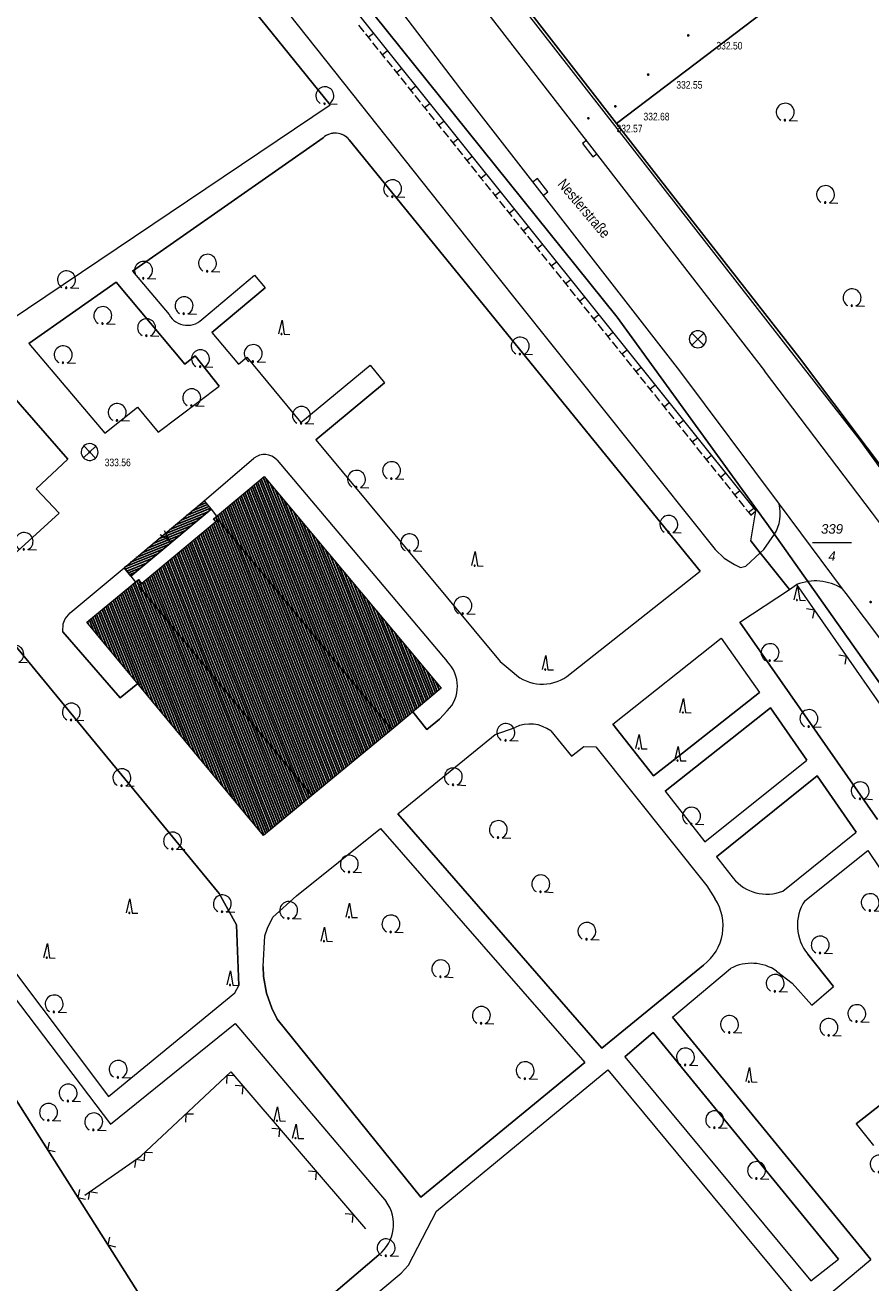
# Model space of a CAD drawing. Header units: metres. Extents: x 345144 to 348639, y 5629211 to 5635235.
# Tile 944 of 1056: x 347463 to 347538, y 5631061 to 5631172. Entities that reach past the tile are written whole.
import ezdxf
from ezdxf.enums import TextEntityAlignment as Align

# ---------------------------------------------------------------- set-up
doc = ezdxf.new("R2010")
doc.units = ezdxf.units.M
doc.header["$MEASUREMENT"] = 0
for name, color, linetype in [('011 Gebäude', 7, 'Continuous'), ('011 Gebäude Ausg.', 7, 'Continuous'), ('028 Geländeform', 7, 'Continuous'), ('028 Geländeform Ausg.', 7, 'Continuous'), ('065-066 Ver_Entsorgung', 7, 'Continuous'), ('065-066 Ver_Entsorgung Ausg.', 7, 'Continuous'), ('081-083 Topographie', 7, 'Continuous'), ('AX Flurstück', 7, 'Continuous'), ('AX Gebäude', 7, 'Continuous'), ('Definitionslinie', 7, 'Continuous'), ('Präsentationsobjekt -Text (punktförmig)', 7, 'Continuous'), ('Strasse Lokation', 7, 'Continuous')]:
    doc.layers.add(name, color=color, linetype=linetype)
doc.styles.add('ARIAL', font='arial.ttf', dxfattribs={"height": 1})
doc.styles.add('ARIALIT', font='ariali.ttf', dxfattribs={"height": 1})
pattern_1 = [(111.5294117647, (0, 0), (-0.186045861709, -0.07339575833), [])]

# ---------------------------------------------------------------- blocks, each defined once
blk = doc.blocks.new('alk_3504_nrw')
at = {"color": 134, "lineweight": 5, "true_color": 0x00b2b2, "flags": 128}
for points in [[(-0.729333, -0.684), (-0.707333, -0.707333), (0.707333, 0.707333)], [(-0.707333, 0.707333), (0.707333, -0.707333)]]:
    blk.add_lwpolyline(points, dxfattribs=at)
at = {"color": 134, "lineweight": 5, "true_color": 0x00b2b2}
for start, end in [(90, -90), (-90, 90)]:
    blk.add_arc((0, 0), 1, start, end, dxfattribs=at)
blk = doc.blocks.new('alk_043x_nrw')
h = blk.add_hatch(color=7)
edge = h.paths.add_edge_path(flags=0)
edge.add_arc((0, 0), 1, 180, 360, ccw=False)
edge.add_arc((0, 0), 1, 0, 180, ccw=False)
blk = doc.blocks.new('alk_7200_nrwx2')
at = {"true_color": 0x2e2e2e}
h = blk.add_hatch(color=250, dxfattribs=at)
edge = h.paths.add_edge_path(flags=0)
edge.add_arc((-0.020544, -0.388118), 0.055525, 180, 360, ccw=False)
edge.add_arc((-0.020544, -0.388118), 0.055525, 0, 180, ccw=False)
at = {"color": 250, "lineweight": 5, "true_color": 0x2e2e2e, "flags": 128}
blk.add_lwpolyline([(-0.298168, -0.388118), (-0.020544, 1), (0.257079, -0.388118), (0.812326, -0.388118)], dxfattribs=at)
blk.add_lwpolyline([(-0.298168, -0.388118), (-0.020544, 1), (0.257079, -0.388118), (0.812326, -0.388118)], dxfattribs=at)
at = {"color": 250, "lineweight": 5, "true_color": 0x2e2e2e}
for start, end in [(0, 180), (180, 0)]:
    blk.add_arc((-0.020544, -0.388118), 0.055525, start, end, dxfattribs=at)
blk = doc.blocks.new('alk_7100_nrwx2')
at = {"true_color": 0x2e2e2e}
h = blk.add_hatch(color=250, dxfattribs=at)
edge = h.paths.add_edge_path(flags=0)
edge.add_arc((0.024073, -0.597267), 0.057254, 180, 360, ccw=False)
edge.add_arc((0.024073, -0.597267), 0.057255, 0, 180, ccw=False)
at = {"color": 250, "lineweight": 5, "true_color": 0x2e2e2e, "flags": 128}
blk.add_lwpolyline([(0.349382, -0.597267), (1, -0.597267)], dxfattribs=at)
at = {"color": 250, "lineweight": 5, "true_color": 0x2e2e2e}
for centre, radius, start, end in [((0.024073, 0.012362), 0.690995, -61.91481688, -118.08518312), ((0.024073, -0.597267), 0.057255, 0, 180), ((0.024073, -0.597267), 0.057254, 180, 0)]:
    blk.add_arc(centre, radius, start, end, dxfattribs=at)
blk = doc.blocks.new('swc_strasseneinlauf')
at = {"color": 7, "lineweight": 5, "flags": 128}
blk.add_lwpolyline([(-1, 0), (-1, -0.666667), (1, -0.666667), (1, 0)], dxfattribs=at)

msp = doc.modelspace()

# ---------------------------------------------------------------- hatches: boundary and pattern name
at = {"layer": '011 Gebäude', "true_color": 0x8f8f8f}
h = msp.add_hatch(dxfattribs=at)
h.set_pattern_fill('_USER', color=252, scale=0.2, angle=201.88235294, style=0, pattern_type=0)
h.set_pattern_definition([(201.882352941, (0, 0), (0.074540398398, -0.185590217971), [])])
h.paths.add_polyline_path([(347471.712, 5631124.337), (347478.826, 5631130.278), (347478.826, 5631130.278), (347479.442, 5631129.538), (347479.442, 5631129.538), (347472.328, 5631123.597), (347472.328, 5631123.597)], flags=0)
at = {"layer": 'AX Gebäude', "true_color": 0x4f4f4f}
h = msp.add_hatch(dxfattribs=at)
h.set_pattern_fill('_USER', color=251, scale=0.2, angle=111.52941176, style=0, pattern_type=0)
h.set_pattern_definition(pattern_1)
h.paths.add_polyline_path([(347495.459, 5631109.981), (347480.059, 5631128.585), (347479.864, 5631128.424), (347479.648, 5631128.684), (347484.132, 5631132.439), (347499.851, 5631113.645)], flags=0)
h = msp.add_hatch(dxfattribs=at)
h.set_pattern_fill('_USER', color=251, scale=0.2, angle=111.52941176, style=0, pattern_type=0)
h.set_pattern_definition(pattern_1)
h.paths.add_polyline_path([(347479.864, 5631128.424), (347480.059, 5631128.585), (347495.459, 5631109.981), (347488.376, 5631104.119), (347472.98, 5631122.717), (347473.277, 5631122.962)], flags=0)
h = msp.add_hatch(dxfattribs=at)
h.set_pattern_fill('_USER', color=251, scale=0.2, angle=111.52941176, style=0, pattern_type=0)
h.set_pattern_definition(pattern_1)
h.paths.add_polyline_path([(347488.376, 5631104.119), (347484.082, 5631100.563), (347468.419, 5631119.498), (347472.998, 5631123.299), (347473.277, 5631122.962), (347472.98, 5631122.717)], flags=0)

# ---------------------------------------------------------------- linework, layer by layer
at = {"layer": '011 Gebäude', "color": 251, "linetype": 'Continuous', "lineweight": 13, "true_color": 0x4f4f4f, "flags": 128}
msp.add_lwpolyline([(347471.712, 5631124.337), (347478.826, 5631130.278), (347478.826, 5631130.278), (347479.442, 5631129.538), (347479.442, 5631129.538), (347472.328, 5631123.597), (347472.328, 5631123.597), (347471.712, 5631124.337)], dxfattribs=at)
at = {"layer": '011 Gebäude Ausg.', "color": 5, "linetype": 'Continuous', "lineweight": 5, "true_color": 0x0000ff, "flags": 128}
for points in [[(347474.926784, 5631127.289318), (347475.778, 5631126.708), (347475.300488, 5631127.6215)], [(347475.778, 5631126.708), (347475.386, 5631127.149)]]:
    msp.add_lwpolyline(points, dxfattribs=at)
at = {"layer": '081-083 Topographie', "color": 7, "linetype": 'Continuous', "lineweight": 5, "flags": 128}
for points in [[(347336.079, 5631272.095), (347358.506, 5631224.93), (347358.506, 5631224.93), (347379.908, 5631193.933), (347379.908, 5631193.933), (347402.935, 5631163.748), (347402.935, 5631163.748), (347418.118, 5631144.016), (347418.118, 5631144.016), (347470.513, 5631074.937), (347470.513, 5631074.937), (347481.561, 5631083.894), (347481.561, 5631083.894), (347494.964, 5631068.078)], [(347466.352, 5631206.14), (347527.78, 5631129.383)], [(347432.641, 5631180.669), (347461.616, 5631146.306), (347461.616, 5631146.306), (347490.009, 5631165.403), (347490.009, 5631165.403), (347459.979, 5631202.503), (347459.979, 5631202.503), (347433.146, 5631183.69)], [(347488.875, 5631183.459), (347501.941, 5631166.293), (347501.941, 5631166.293), (347520.997, 5631141.811)], [(347482.393, 5631178.448), (347504.526, 5631150.568), (347504.526, 5631150.568), (347524.164, 5631125.942), (347524.164, 5631125.942), (347524.948, 5631125.175), (347524.948, 5631125.175), (347525.864, 5631124.614), (347525.864, 5631124.614), (347526.413, 5631124.366), (347526.413, 5631124.366), (347526.886, 5631124.47), (347526.886, 5631124.47), (347528.149, 5631125.663), (347528.149, 5631125.663), (347528.464, 5631125.961)], [(347489.367, 5631162.492), (347472.472, 5631150.644)], [(347511.01, 5631114.674), (347522.821, 5631124.026), (347522.821, 5631124.026), (347491.699, 5631162.299)], [(347472.472, 5631150.644), (347475.701, 5631146.799)], [(347478.778, 5631146.524), (347483.278, 5631150.305), (347483.278, 5631150.305), (347484.224, 5631149.17), (347484.224, 5631149.17), (347479.512, 5631145.211), (347479.512, 5631145.211), (347481.86, 5631142.397), (347481.86, 5631142.397), (347482.609, 5631143.023), (347482.609, 5631143.023), (347487.398, 5631137.21), (347487.398, 5631137.21), (347493.541, 5631142.308), (347493.541, 5631142.308), (347494.818, 5631140.755), (347494.818, 5631140.755), (347488.719, 5631135.689), (347488.719, 5631135.689), (347505.089, 5631116.025), (347505.089, 5631116.025), (347506.311, 5631114.963)], [(347474.729, 5631136.373), (347480.154, 5631140.443), (347480.154, 5631140.443), (347478.017, 5631143.13), (347478.017, 5631143.13), (347477.118, 5631142.397), (347477.118, 5631142.397), (347471.01, 5631149.674), (347471.01, 5631149.674), (347463.251, 5631144.234), (347463.251, 5631144.234), (347469.995, 5631136.289), (347469.995, 5631136.289), (347472.893, 5631138.572), (347472.893, 5631138.572), (347474.729, 5631136.373)], [(347481.539, 5631086.608), (347481.889, 5631087.262), (347481.889, 5631087.262), (347481.702, 5631092.636), (347481.702, 5631092.636), (347480.161, 5631095.419), (347480.161, 5631095.419), (347458.184, 5631122.108), (347458.184, 5631122.108), (347465.958, 5631129.169), (347465.958, 5631129.169), (347463.921, 5631131.327), (347463.921, 5631131.327), (347466.712, 5631133.98), (347466.712, 5631133.98), (347459.445, 5631142.289), (347459.445, 5631142.289), (347434.914, 5631124.514), (347434.914, 5631124.514), (347470.347, 5631077.398), (347470.347, 5631077.398), (347481.539, 5631086.608)], [(347478.826, 5631130.278), (347483.233, 5631134.062)], [(347485.292, 5631133.884), (347500.381, 5631116.017)], [(347479.442, 5631129.538), (347479.911, 5631128.903)], [(347538.557, 5631101.999), (347526.343, 5631119.494), (347526.343, 5631119.494), (347530.746, 5631122.41), (347530.746, 5631122.41), (347528.149, 5631125.663), (347528.149, 5631125.663), (347527.317, 5631126.706), (347527.317, 5631126.706), (347527.78, 5631129.383)], [(347472.922, 5631114.054), (347471.369, 5631112.782), (347471.369, 5631112.782), (347466.283, 5631118.629), (347466.283, 5631118.629), (347466.313, 5631119.364), (347466.313, 5631119.364), (347466.502, 5631119.787), (347466.502, 5631119.787), (347466.936, 5631120.338), (347466.936, 5631120.338), (347471.712, 5631124.337)], [(347472.328, 5631123.597), (347472.715, 5631123.063)], [(347531.379, 5631122.83), (347543.111, 5631105.985), (347543.111, 5631105.985), (347551.995, 5631093.014), (347551.995, 5631093.014), (347566.995, 5631070.344), (347566.995, 5631070.344), (347532.141, 5631047.613), (347532.141, 5631047.613), (347506.231, 5631030.26), (347506.231, 5631030.26), (347503.411, 5631028.333), (347503.411, 5631028.333), (347498.928, 5631025.342), (347498.928, 5631025.342), (347496.945, 5631024.093)], [(347524.682, 5631118.088), (347528.084, 5631113.25), (347528.084, 5631113.25), (347520.854, 5631107.564), (347520.854, 5631107.564), (347518.679, 5631105.853), (347518.679, 5631105.853), (347515.077, 5631110.436), (347515.077, 5631110.436), (347524.682, 5631118.088)], [(347500.389, 5631111.618), (347499.701, 5631110.888), (347499.701, 5631110.888), (347498.585, 5631109.974), (347498.585, 5631109.974), (347497.339, 5631111.548)], [(347519.719, 5631104.515), (347523.231, 5631100.015), (347523.231, 5631100.015), (347532.291, 5631107.261), (347532.291, 5631107.261), (347529.072, 5631111.895), (347529.072, 5631111.895), (347519.719, 5631104.515)], [(347523.129, 5631089.074), (347514.088, 5631081.697), (347514.088, 5631081.697), (347496.016, 5631102.487), (347496.016, 5631102.487), (347504.631, 5631109.535), (347504.631, 5631109.535), (347506.413, 5631110.166)], [(347509.587, 5631109.85), (347511.401, 5631107.597), (347511.401, 5631107.597), (347512.509, 5631108.472)], [(347512.509, 5631108.472), (347513.565, 5631108.444), (347513.565, 5631108.444), (347523.416, 5631096.104), (347523.416, 5631096.104), (347524.13, 5631094.963)], [(347530.16, 5631095.635), (347536.675, 5631100.866), (347536.675, 5631100.866), (347533.209, 5631105.858), (347533.209, 5631105.858), (347524.277, 5631098.686), (347524.277, 5631098.686), (347525.765, 5631096.782)], [(347484.046, 5631088.929), (347484.189, 5631091.655), (347484.189, 5631091.655), (347484.431, 5631092.356), (347484.431, 5631092.356), (347484.902, 5631093.305), (347484.902, 5631093.305), (347487.008, 5631095.216), (347487.008, 5631095.216), (347494.47, 5631101.194), (347494.47, 5631101.194), (347512.591, 5631080.409), (347512.591, 5631080.409), (347498.058, 5631068.459), (347498.058, 5631068.459), (347485.31, 5631084.268), (347485.31, 5631084.268), (347484.833, 5631085.242), (347484.833, 5631085.242), (347484.347, 5631086.571), (347484.347, 5631086.571), (347484.094, 5631088.054), (347484.094, 5631088.054), (347484.046, 5631088.929)], [(347532.101, 5631094.769), (347537.717, 5631099.246), (347537.717, 5631099.246), (347548.011, 5631083.869)], [(347529.613, 5631088.536), (347531.003, 5631087.462), (347531.003, 5631087.462), (347532.722, 5631085.501), (347532.722, 5631085.501), (347534.645, 5631087.179), (347534.645, 5631087.179), (347532.383, 5631090.046)], [(347484.588, 5631051.945), (347496.308, 5631061.739), (347496.308, 5631061.739), (347496.939, 5631062.447), (347496.939, 5631062.447), (347499.43, 5631067.231), (347499.43, 5631067.231), (347514.628, 5631079.76), (347514.628, 5631079.76), (347531.181, 5631059.846), (347531.181, 5631059.846), (347516.209, 5631047.199), (347516.209, 5631047.199), (347517.497, 5631045.768), (347517.497, 5631045.768), (347537.961, 5631062.946), (347537.961, 5631062.946), (347520.368, 5631084.456), (347520.368, 5631084.456), (347525.528, 5631088.773)], [(347516.146, 5631080.938), (347532.65, 5631061.038), (347532.65, 5631061.038), (347535.097, 5631062.977), (347535.097, 5631062.977), (347518.658, 5631083.082), (347518.658, 5631083.082), (347516.146, 5631080.938)], [(347548.011, 5631083.869), (347536.672, 5631074.987), (347536.672, 5631074.987), (347538.197, 5631073.053)], [(347458.513, 5631082.78), (347476.685, 5631054.118), (347476.685, 5631054.118), (347478.813, 5631050.931), (347478.813, 5631050.931), (347483.254, 5631044.314), (347483.254, 5631044.314), (347496.945, 5631024.093)], [(347468.24, 5631068.661), (347473.188, 5631072.107), (347473.188, 5631072.107), (347481.177, 5631079.586), (347481.177, 5631079.586), (347493.121, 5631065.649)], [(347494.314, 5631063.358), (347483.262, 5631053.918)]]:
    msp.add_lwpolyline(points, dxfattribs=at)
at = {"layer": '081-083 Topographie', "color": 7, "linetype": 'Continuous', "lineweight": 5}
for centre, radius, start, end in [((347490.439, 5631161.273), 1.624893, 39.15543411, 131.32869948), ((347477.335, 5631147.729), 1.880121, -150.35339609, -39.86410385), ((347484.164, 5631132.838), 1.537835, 42.8399136, 127.25737784), ((347498.174, 5631113.815), 3.117636, -44.76624699, 44.93502409), ((347508.844, 5631117.801), 3.803989, -131.7498669, -55.29055706), ((347507.735, 5631107.353), 3.108159, 53.43604062, 115.17168937), ((347528.739, 5631099.184), 3.822863, -141.07335329, -68.17910878), ((347520.52, 5631092.547), 4.343864, -53.08525554, 33.7924989), ((347535.429, 5631092.598), 3.973766, 146.88183142, -140.04304848), ((347527.373, 5631085.251), 3.975992, 55.71041707, 117.64779897), ((347492.197, 5631066.054), 3.428245, -51.85967177, 36.18465408)]:
    msp.add_arc(centre, radius, start, end, dxfattribs=at)
at = {"layer": 'AX Flurstück', "color": 8, "linetype": 'Continuous', "lineweight": 13, "true_color": 0x808080, "flags": 128}
for points in [[(347480.443, 5631208.827), (347520.498, 5631238.56), (347543.268, 5631194.596), (347546.859, 5631187.675), (347515.417, 5631163.756), (347507.077, 5631174.492), (347494.83, 5631190.279), (347482.552, 5631206.069), (347480.443, 5631208.827)], [(347466.217, 5631207.86), (347515.469, 5631146.562), (347528.753, 5631128.259), (347542.183, 5631109.263), (347567.306, 5631070.728), (347506.231, 5631030.26), (347496.945, 5631024.093), (347476.686, 5631054.119), (347458.512, 5631082.78), (347444.965, 5631100.588), (347419.177, 5631134.861), (347398.443, 5631162.881), (347388.988, 5631174.67)], [(347632.888, 5630970.938), (347628.609, 5630966.688), (347628.601, 5630969.262), (347625.54, 5630975.172), (347618.935, 5630986.645), (347609.273, 5631004.2), (347604.86, 5631011.854), (347594.527, 5631028.935), (347591.335, 5631033.868), (347590.073, 5631035.81), (347567.306, 5631070.728), (347542.183, 5631109.263), (347528.753, 5631128.259), (347515.469, 5631146.562), (347466.217, 5631207.86)], [(347543.268, 5631194.596), (347554.681, 5631200.386), (347572.979, 5631150.05), (347578.637, 5631142.515), (347548.092, 5631120.711), (347543.644, 5631126.996), (347531.644, 5631142.953), (347519.335, 5631158.713), (347515.417, 5631163.756), (347546.859, 5631187.675), (347543.268, 5631194.596)], [(347388.988, 5631174.67), (347398.443, 5631162.881), (347419.177, 5631134.861), (347444.965, 5631100.588), (347458.512, 5631082.78), (347476.686, 5631054.119), (347496.945, 5631024.093), (347455.973, 5630996.883), (347452.54, 5630994.567), (347413.704, 5631055.763), (347383.109, 5631103.167), (347380.886, 5631101.828), (347380.382, 5631101.849), (347362.245, 5631090.648), (347345.392, 5631080.252), (347340.498, 5631087.626), (347327.485, 5631106.545), (347324.729, 5631111.186), (347317.509, 5631123.141), (347307.523, 5631139.208), (347302.506, 5631146.764), (347296.585, 5631155.033), (347286.713, 5631171.896)], [(347507.077, 5631174.492), (347515.417, 5631163.756), (347519.335, 5631158.713), (347531.644, 5631142.953), (347543.644, 5631126.996), (347548.092, 5631120.711), (347555.228, 5631110.655), (347566.608, 5631094.192), (347569.862, 5631089.316), (347577.742, 5631077.619), (347585.988, 5631065.056), (347592.549, 5631054.883), (347596.802, 5631048.246), (347607.36, 5631031.276), (347611.634, 5631024.137), (347613.658, 5631020.763), (347617.604, 5631014.189), (347624.367, 5631002.346), (347627.515, 5630996.825), (347637.357, 5630979.544), (347639.098, 5630978.232), (347632.888, 5630970.938)]]:
    msp.add_lwpolyline(points, dxfattribs=at)
at = {"layer": 'AX Gebäude', "color": 7, "linetype": 'Continuous', "lineweight": 5, "flags": 128}
for points in [[(347495.459, 5631109.981), (347480.059, 5631128.585), (347479.864, 5631128.424), (347479.648, 5631128.684), (347484.132, 5631132.439), (347499.851, 5631113.645), (347495.459, 5631109.981)], [(347479.864, 5631128.424), (347480.059, 5631128.585), (347495.459, 5631109.981), (347488.376, 5631104.119), (347472.98, 5631122.717), (347473.277, 5631122.962), (347479.864, 5631128.424)], [(347488.376, 5631104.119), (347484.082, 5631100.563), (347468.419, 5631119.498), (347472.998, 5631123.299), (347473.277, 5631122.962), (347472.98, 5631122.717), (347488.376, 5631104.119)]]:
    msp.add_lwpolyline(points, dxfattribs=at)
at = {"layer": 'Definitionslinie', "color": 219, "linetype": 'Continuous', "lineweight": 5, "true_color": 0x5c3d57, "flags": 128}
for points in [[(347463.15, 5631226.207), (347466.734, 5631221.652), (347467.092, 5631221.197), (347473.242, 5631213.341), (347476.914, 5631208.364), (347485.218, 5631197.819), (347528.548, 5631141.818)], [(347485.719, 5631201.479), (347536.979, 5631135.665), (347552.044, 5631114.845)], [(347520.997, 5631141.811), (347529.826, 5631129.985), (347529.826, 5631129.985), (347535.436, 5631122.471), (347535.436, 5631122.471), (347535.748, 5631122.053), (347540.528, 5631115.686), (347544.339, 5631110.265), (347545.18, 5631109.15)], [(347548.196, 5631115.213), (347539.525, 5631127.291), (347538.105, 5631129.175), (347528.548, 5631141.818)]]:
    msp.add_lwpolyline(points, dxfattribs=at)
at = {"layer": 'Definitionslinie', "color": 7, "linetype": 'Continuous', "lineweight": 5, "flags": 128}
for points in [[(347466.352, 5631206.14), (347527.78, 5631129.383)], [(347459.979, 5631202.503), (347490.009, 5631165.403)], [(347488.875, 5631183.459), (347501.941, 5631166.293)], [(347482.393, 5631178.448), (347504.526, 5631150.568)], [(347492.518, 5631172.485), (347492.986, 5631171.9)], [(347492.518, 5631172.485), (347492.986, 5631171.9)], [(347493.142, 5631171.704), (347493.377, 5631171.412)], [(347493.142, 5631171.704), (347493.377, 5631171.412)], [(347493.377, 5631171.413), (347493.845, 5631171.787)], [(347493.377, 5631171.413), (347493.845, 5631171.787)], [(347493.377, 5631171.412), (347493.611, 5631171.119)], [(347493.377, 5631171.412), (347493.611, 5631171.119)], [(347493.767, 5631170.924), (347494.236, 5631170.338)], [(347493.767, 5631170.924), (347494.236, 5631170.338)], [(347494.392, 5631170.143), (347494.626, 5631169.85)], [(347494.392, 5631170.143), (347494.626, 5631169.85)], [(347494.626, 5631169.85), (347495.094, 5631170.224)], [(347494.626, 5631169.85), (347495.094, 5631170.224)], [(347494.626, 5631169.85), (347494.861, 5631169.557)], [(347494.626, 5631169.85), (347494.861, 5631169.557)], [(347495.017, 5631169.362), (347495.486, 5631168.777)], [(347495.017, 5631169.362), (347495.486, 5631168.777)], [(347495.642, 5631168.581), (347495.876, 5631168.289)], [(347495.642, 5631168.581), (347495.876, 5631168.289)], [(347495.876, 5631168.29), (347496.344, 5631168.664)], [(347495.876, 5631168.29), (347496.344, 5631168.664)], [(347495.876, 5631168.289), (347496.11, 5631167.996)], [(347495.876, 5631168.289), (347496.11, 5631167.996)], [(347496.267, 5631167.801), (347496.735, 5631167.215)], [(347496.267, 5631167.801), (347496.735, 5631167.215)], [(347496.891, 5631167.02), (347497.126, 5631166.727)], [(347496.891, 5631167.02), (347497.126, 5631166.727)], [(347497.126, 5631166.728), (347497.594, 5631167.102)], [(347497.126, 5631166.728), (347497.594, 5631167.102)], [(347497.126, 5631166.727), (347497.36, 5631166.434)], [(347497.126, 5631166.727), (347497.36, 5631166.434)], [(347497.516, 5631166.239), (347497.985, 5631165.654)], [(347497.516, 5631166.239), (347497.985, 5631165.654)], [(347501.941, 5631166.293), (347520.997, 5631141.811)], [(347461.616, 5631146.306), (347490.009, 5631165.403)], [(347498.141, 5631165.458), (347498.375, 5631165.166)], [(347498.141, 5631165.458), (347498.375, 5631165.166)], [(347498.375, 5631165.167), (347498.843, 5631165.541)], [(347498.375, 5631165.167), (347498.843, 5631165.541)], [(347498.375, 5631165.166), (347498.61, 5631164.873)], [(347498.375, 5631165.166), (347498.61, 5631164.873)], [(347498.766, 5631164.678), (347499.235, 5631164.092)], [(347498.766, 5631164.678), (347499.235, 5631164.092)], [(347499.391, 5631163.897), (347499.625, 5631163.604)], [(347499.391, 5631163.897), (347499.625, 5631163.604)], [(347499.625, 5631163.604), (347500.093, 5631163.978)], [(347499.625, 5631163.604), (347500.093, 5631163.978)], [(347499.625, 5631163.604), (347499.859, 5631163.311)], [(347499.625, 5631163.604), (347499.859, 5631163.311)], [(347472.472, 5631150.644), (347489.367, 5631162.492)], [(347491.699, 5631162.299), (347522.821, 5631124.026)], [(347500.016, 5631163.116), (347500.484, 5631162.531)], [(347500.016, 5631163.116), (347500.484, 5631162.531)], [(347500.64, 5631162.335), (347500.875, 5631162.043)], [(347500.64, 5631162.335), (347500.875, 5631162.043)], [(347500.875, 5631162.044), (347501.343, 5631162.418)], [(347500.875, 5631162.044), (347501.343, 5631162.418)], [(347500.875, 5631162.043), (347501.109, 5631161.75)], [(347500.875, 5631162.043), (347501.109, 5631161.75)], [(347501.265, 5631161.555), (347501.734, 5631160.969)], [(347501.265, 5631161.555), (347501.734, 5631160.969)], [(347501.89, 5631160.774), (347502.124, 5631160.481)], [(347501.89, 5631160.774), (347502.124, 5631160.481)], [(347502.124, 5631160.481), (347502.592, 5631160.855)], [(347502.124, 5631160.481), (347502.592, 5631160.855)], [(347502.124, 5631160.481), (347502.359, 5631160.188)], [(347502.124, 5631160.481), (347502.359, 5631160.188)], [(347502.515, 5631159.993), (347502.984, 5631159.408)], [(347502.515, 5631159.993), (347502.984, 5631159.408)], [(347503.14, 5631159.212), (347503.374, 5631158.92)], [(347503.14, 5631159.212), (347503.374, 5631158.92)], [(347503.374, 5631158.921), (347503.842, 5631159.295)], [(347503.374, 5631158.921), (347503.842, 5631159.295)], [(347503.374, 5631158.92), (347503.608, 5631158.627)], [(347503.374, 5631158.92), (347503.608, 5631158.627)], [(347503.765, 5631158.432), (347504.233, 5631157.846)], [(347503.765, 5631158.432), (347504.233, 5631157.846)], [(347504.389, 5631157.651), (347504.624, 5631157.358)], [(347504.389, 5631157.651), (347504.624, 5631157.358)], [(347504.624, 5631157.359), (347505.092, 5631157.733)], [(347504.624, 5631157.359), (347505.092, 5631157.733)], [(347504.624, 5631157.358), (347504.858, 5631157.065)], [(347504.624, 5631157.358), (347504.858, 5631157.065)], [(347505.014, 5631156.87), (347505.483, 5631156.284)], [(347505.014, 5631156.87), (347505.483, 5631156.284)], [(347505.639, 5631156.089), (347505.873, 5631155.797)], [(347505.639, 5631156.089), (347505.873, 5631155.797)], [(347505.873, 5631155.798), (347506.341, 5631156.172)], [(347505.873, 5631155.798), (347506.341, 5631156.172)], [(347505.873, 5631155.797), (347506.108, 5631155.504)], [(347505.873, 5631155.797), (347506.108, 5631155.504)], [(347506.264, 5631155.309), (347506.733, 5631154.723)], [(347506.264, 5631155.309), (347506.733, 5631154.723)], [(347506.889, 5631154.528), (347507.123, 5631154.235)], [(347506.889, 5631154.528), (347507.123, 5631154.235)], [(347507.123, 5631154.236), (347507.591, 5631154.61)], [(347507.123, 5631154.236), (347507.591, 5631154.61)], [(347507.123, 5631154.235), (347507.357, 5631153.942)], [(347507.123, 5631154.235), (347507.357, 5631153.942)], [(347507.514, 5631153.747), (347507.982, 5631153.161)], [(347507.514, 5631153.747), (347507.982, 5631153.161)], [(347508.138, 5631152.966), (347508.373, 5631152.673)], [(347508.138, 5631152.966), (347508.373, 5631152.673)], [(347508.373, 5631152.674), (347508.841, 5631153.048)], [(347508.373, 5631152.674), (347508.841, 5631153.048)], [(347508.373, 5631152.673), (347508.607, 5631152.381)], [(347508.373, 5631152.673), (347508.607, 5631152.381)], [(347508.763, 5631152.186), (347509.232, 5631151.6)], [(347508.763, 5631152.186), (347509.232, 5631151.6)], [(347509.388, 5631151.405), (347509.622, 5631151.112)], [(347509.388, 5631151.405), (347509.622, 5631151.112)], [(347509.622, 5631151.113), (347510.09, 5631151.487)], [(347509.622, 5631151.113), (347510.09, 5631151.487)], [(347509.622, 5631151.112), (347509.857, 5631150.819)], [(347509.622, 5631151.112), (347509.857, 5631150.819)], [(347472.472, 5631150.644), (347475.701, 5631146.799)], [(347478.778, 5631146.524), (347483.278, 5631150.305)], [(347483.278, 5631150.305), (347484.224, 5631149.17)], [(347504.526, 5631150.568), (347524.164, 5631125.942)], [(347510.013, 5631150.624), (347510.482, 5631150.038)], [(347510.013, 5631150.624), (347510.482, 5631150.038)], [(347463.251, 5631144.234), (347471.01, 5631149.674)], [(347471.01, 5631149.674), (347477.118, 5631142.397)], [(347479.512, 5631145.211), (347484.224, 5631149.17)], [(347510.638, 5631149.843), (347510.872, 5631149.55)], [(347510.638, 5631149.843), (347510.872, 5631149.55)], [(347510.872, 5631149.55), (347511.34, 5631149.924)], [(347510.872, 5631149.55), (347511.34, 5631149.924)], [(347510.872, 5631149.55), (347511.106, 5631149.258)], [(347510.872, 5631149.55), (347511.106, 5631149.258)], [(347511.263, 5631149.062), (347511.731, 5631148.477)], [(347511.263, 5631149.062), (347511.731, 5631148.477)], [(347511.887, 5631148.282), (347512.122, 5631147.989)], [(347511.887, 5631148.282), (347512.122, 5631147.989)], [(347512.122, 5631147.99), (347512.59, 5631148.364)], [(347512.122, 5631147.99), (347512.59, 5631148.364)], [(347512.122, 5631147.989), (347512.356, 5631147.696)], [(347512.122, 5631147.989), (347512.356, 5631147.696)], [(347512.512, 5631147.501), (347512.981, 5631146.915)], [(347512.512, 5631147.501), (347512.981, 5631146.915)], [(347513.137, 5631146.72), (347513.371, 5631146.427)], [(347513.137, 5631146.72), (347513.371, 5631146.427)], [(347513.371, 5631146.427), (347513.839, 5631146.801)], [(347513.371, 5631146.427), (347513.839, 5631146.801)], [(347513.371, 5631146.427), (347513.606, 5631146.135)], [(347513.371, 5631146.427), (347513.606, 5631146.135)], [(347513.762, 5631145.939), (347514.231, 5631145.354)], [(347513.762, 5631145.939), (347514.231, 5631145.354)], [(347479.512, 5631145.211), (347481.86, 5631142.397)], [(347514.387, 5631145.159), (347514.621, 5631144.866)], [(347514.387, 5631145.159), (347514.621, 5631144.866)], [(347514.621, 5631144.867), (347515.089, 5631145.241)], [(347514.621, 5631144.867), (347515.089, 5631145.241)], [(347514.621, 5631144.866), (347514.855, 5631144.573)], [(347514.621, 5631144.866), (347514.855, 5631144.573)], [(347418.118, 5631144.016), (347470.513, 5631074.937)], [(347463.251, 5631144.234), (347469.995, 5631136.289)], [(347515.012, 5631144.378), (347515.48, 5631143.792)], [(347515.012, 5631144.378), (347515.48, 5631143.792)], [(347515.636, 5631143.597), (347515.871, 5631143.304)], [(347515.636, 5631143.597), (347515.871, 5631143.304)], [(347515.871, 5631143.305), (347516.339, 5631143.679)], [(347515.871, 5631143.305), (347516.339, 5631143.679)], [(347515.871, 5631143.304), (347516.105, 5631143.012)], [(347515.871, 5631143.304), (347516.105, 5631143.012)], [(347459.445, 5631142.289), (347466.712, 5631133.98)], [(347477.118, 5631142.397), (347478.017, 5631143.13)], [(347478.017, 5631143.13), (347480.154, 5631140.443)], [(347481.86, 5631142.397), (347482.609, 5631143.023)], [(347482.609, 5631143.023), (347487.398, 5631137.21)], [(347487.398, 5631137.21), (347493.541, 5631142.308)], [(347493.541, 5631142.308), (347494.818, 5631140.755)], [(347516.261, 5631142.816), (347516.73, 5631142.231)], [(347516.261, 5631142.816), (347516.73, 5631142.231)], [(347516.886, 5631142.036), (347517.12, 5631141.743)], [(347516.886, 5631142.036), (347517.12, 5631141.743)], [(347517.12, 5631141.744), (347517.588, 5631142.118)], [(347517.12, 5631141.744), (347517.588, 5631142.118)], [(347517.12, 5631141.743), (347517.355, 5631141.45)], [(347517.12, 5631141.743), (347517.355, 5631141.45)], [(347517.511, 5631141.255), (347517.98, 5631140.669)], [(347517.511, 5631141.255), (347517.98, 5631140.669)], [(347474.729, 5631136.373), (347480.154, 5631140.443)], [(347488.719, 5631135.689), (347494.818, 5631140.755)], [(347518.136, 5631140.474), (347518.37, 5631140.181)], [(347518.136, 5631140.474), (347518.37, 5631140.181)], [(347518.37, 5631140.181), (347518.838, 5631140.555)], [(347518.37, 5631140.181), (347518.838, 5631140.555)], [(347518.37, 5631140.181), (347518.604, 5631139.889)], [(347518.37, 5631140.181), (347518.604, 5631139.889)], [(347518.761, 5631139.693), (347519.229, 5631139.108)], [(347518.761, 5631139.693), (347519.229, 5631139.108)], [(347519.385, 5631138.913), (347519.62, 5631138.62)], [(347519.385, 5631138.913), (347519.62, 5631138.62)], [(347519.62, 5631138.621), (347520.088, 5631138.995)], [(347519.62, 5631138.621), (347520.088, 5631138.995)], [(347469.995, 5631136.289), (347472.893, 5631138.572)], [(347472.893, 5631138.572), (347474.729, 5631136.373)], [(347519.62, 5631138.62), (347519.854, 5631138.327)], [(347519.62, 5631138.62), (347519.854, 5631138.327)], [(347520.01, 5631138.132), (347520.479, 5631137.546)], [(347520.01, 5631138.132), (347520.479, 5631137.546)], [(347520.635, 5631137.351), (347520.869, 5631137.058)], [(347520.635, 5631137.351), (347520.869, 5631137.058)], [(347520.869, 5631137.058), (347521.337, 5631137.432)], [(347520.869, 5631137.058), (347521.337, 5631137.432)], [(347520.869, 5631137.058), (347521.104, 5631136.766)], [(347520.869, 5631137.058), (347521.104, 5631136.766)], [(347488.719, 5631135.689), (347505.089, 5631116.025)], [(347521.26, 5631136.57), (347521.729, 5631135.985)], [(347521.26, 5631136.57), (347521.729, 5631135.985)], [(347521.885, 5631135.79), (347522.119, 5631135.497)], [(347521.885, 5631135.79), (347522.119, 5631135.497)], [(347522.119, 5631135.498), (347522.587, 5631135.872)], [(347522.119, 5631135.498), (347522.587, 5631135.872)], [(347522.119, 5631135.497), (347522.353, 5631135.204)], [(347522.119, 5631135.497), (347522.353, 5631135.204)], [(347522.51, 5631135.009), (347522.978, 5631134.423)], [(347522.51, 5631135.009), (347522.978, 5631134.423)], [(347463.921, 5631131.327), (347466.712, 5631133.98)], [(347478.826, 5631130.278), (347483.233, 5631134.062)], [(347485.292, 5631133.884), (347500.381, 5631116.017)], [(347523.134, 5631134.228), (347523.369, 5631133.935)], [(347523.134, 5631134.228), (347523.369, 5631133.935)], [(347523.369, 5631133.936), (347523.837, 5631134.31)], [(347523.369, 5631133.936), (347523.837, 5631134.31)], [(347523.369, 5631133.935), (347523.603, 5631133.643)], [(347523.369, 5631133.935), (347523.603, 5631133.643)], [(347523.759, 5631133.447), (347524.228, 5631132.862)], [(347523.759, 5631133.447), (347524.228, 5631132.862)], [(347524.384, 5631132.667), (347524.618, 5631132.374)], [(347524.384, 5631132.667), (347524.618, 5631132.374)], [(347524.618, 5631132.375), (347525.086, 5631132.749)], [(347524.618, 5631132.375), (347525.086, 5631132.749)], [(347524.618, 5631132.374), (347524.853, 5631132.081)], [(347524.618, 5631132.374), (347524.853, 5631132.081)], [(347463.921, 5631131.327), (347465.958, 5631129.169)], [(347525.009, 5631131.886), (347525.478, 5631131.3)], [(347525.009, 5631131.886), (347525.478, 5631131.3)], [(347525.634, 5631131.105), (347525.868, 5631130.812)], [(347525.634, 5631131.105), (347525.868, 5631130.812)], [(347525.868, 5631130.812), (347526.336, 5631131.186)], [(347525.868, 5631130.812), (347526.336, 5631131.186)], [(347525.868, 5631130.812), (347526.102, 5631130.519)], [(347525.868, 5631130.812), (347526.102, 5631130.519)], [(347526.259, 5631130.324), (347526.727, 5631129.739)], [(347526.259, 5631130.324), (347526.727, 5631129.739)], [(347458.184, 5631122.108), (347465.958, 5631129.169)], [(347479.442, 5631129.538), (347479.911, 5631128.903)], [(347526.883, 5631129.544), (347527.118, 5631129.251)], [(347526.883, 5631129.544), (347527.118, 5631129.251)], [(347527.118, 5631129.252), (347527.586, 5631129.626)], [(347527.118, 5631129.252), (347527.586, 5631129.626)], [(347527.118, 5631129.251), (347527.312, 5631129.008)], [(347527.118, 5631129.251), (347527.312, 5631129.008)], [(347527.312, 5631129.008), (347527.78, 5631129.383)], [(347527.312, 5631129.008), (347527.78, 5631129.383)], [(347527.317, 5631126.706), (347527.78, 5631129.383)], [(347527.317, 5631126.706), (347528.149, 5631125.663), (347528.149, 5631125.663), (347530.746, 5631122.41)], [(347528.464, 5631125.961), (347529.426, 5631127.308)], [(347524.164, 5631125.942), (347524.948, 5631125.175)], [(347526.886, 5631124.47), (347528.149, 5631125.663), (347528.149, 5631125.663), (347528.464, 5631125.961)], [(347434.914, 5631124.514), (347470.347, 5631077.398)], [(347466.936, 5631120.338), (347471.712, 5631124.337)], [(347524.948, 5631125.175), (347525.864, 5631124.614)], [(347525.864, 5631124.614), (347526.413, 5631124.366)], [(347526.413, 5631124.366), (347526.886, 5631124.47)], [(347472.328, 5631123.597), (347472.715, 5631123.063)], [(347511.01, 5631114.674), (347522.821, 5631124.026)], [(347458.184, 5631122.108), (347480.161, 5631095.419)], [(347526.343, 5631119.494), (347530.746, 5631122.41)], [(347530.746, 5631122.41), (347531.379, 5631122.83)], [(347531.379, 5631122.83), (347543.111, 5631105.985)], [(347466.502, 5631119.787), (347466.936, 5631120.338)], [(347532.834, 5631119.866), (347532.959, 5631120.562), (347532.263, 5631120.686)], [(347532.834, 5631119.866), (347532.959, 5631120.562), (347532.263, 5631120.686)], [(347466.283, 5631118.629), (347466.313, 5631119.364)], [(347466.313, 5631119.364), (347466.502, 5631119.787)], [(347526.343, 5631119.494), (347538.557, 5631101.999)], [(347466.283, 5631118.629), (347471.369, 5631112.782)], [(347515.077, 5631110.436), (347524.682, 5631118.088)], [(347524.682, 5631118.088), (347528.084, 5631113.25)], [(347535.692, 5631115.763), (347535.816, 5631116.459), (347535.12, 5631116.583)], [(347535.692, 5631115.763), (347535.816, 5631116.459), (347535.12, 5631116.583)], [(347505.089, 5631116.025), (347506.311, 5631114.963)], [(347471.369, 5631112.782), (347472.922, 5631114.054)], [(347518.679, 5631105.853), (347520.854, 5631107.564), (347520.854, 5631107.564), (347528.084, 5631113.25)], [(347497.339, 5631111.548), (347498.585, 5631109.974)], [(347499.701, 5631110.888), (347500.389, 5631111.618)], [(347519.719, 5631104.515), (347529.072, 5631111.895)], [(347529.072, 5631111.895), (347532.291, 5631107.261)], [(347498.585, 5631109.974), (347499.701, 5631110.888)], [(347504.631, 5631109.535), (347506.413, 5631110.166)], [(347509.587, 5631109.85), (347511.401, 5631107.597)], [(347515.077, 5631110.436), (347518.679, 5631105.853)], [(347496.016, 5631102.487), (347504.631, 5631109.535)], [(347511.401, 5631107.597), (347512.509, 5631108.472)], [(347512.509, 5631108.472), (347513.565, 5631108.444)], [(347513.565, 5631108.444), (347523.416, 5631096.104)], [(347523.231, 5631100.015), (347532.291, 5631107.261)], [(347524.277, 5631098.686), (347533.209, 5631105.858)], [(347533.209, 5631105.858), (347536.675, 5631100.866)], [(347519.719, 5631104.515), (347523.231, 5631100.015)], [(347496.016, 5631102.487), (347514.088, 5631081.697)], [(347487.008, 5631095.216), (347494.47, 5631101.194)], [(347494.47, 5631101.194), (347512.591, 5631080.409)], [(347530.16, 5631095.635), (347536.675, 5631100.866)], [(347524.277, 5631098.686), (347525.765, 5631096.782)], [(347532.101, 5631094.769), (347537.717, 5631099.246)], [(347537.717, 5631099.246), (347548.011, 5631083.869)], [(347480.161, 5631095.419), (347481.702, 5631092.636)], [(347523.416, 5631096.104), (347524.13, 5631094.963)], [(347484.902, 5631093.305), (347487.008, 5631095.216)], [(347484.431, 5631092.356), (347484.902, 5631093.305)], [(347481.702, 5631092.636), (347481.889, 5631087.262)], [(347484.189, 5631091.655), (347484.431, 5631092.356)], [(347484.046, 5631088.929), (347484.189, 5631091.655)], [(347532.383, 5631090.046), (347534.645, 5631087.179)], [(347484.046, 5631088.929), (347484.094, 5631088.054)], [(347514.088, 5631081.697), (347523.129, 5631089.074)], [(347520.368, 5631084.456), (347525.528, 5631088.773)], [(347484.094, 5631088.054), (347484.347, 5631086.571)], [(347529.613, 5631088.536), (347531.003, 5631087.462)], [(347531.003, 5631087.462), (347532.722, 5631085.501)], [(347470.347, 5631077.398), (347481.539, 5631086.608)], [(347481.539, 5631086.608), (347481.889, 5631087.262)], [(347484.347, 5631086.571), (347484.833, 5631085.242)], [(347532.722, 5631085.501), (347534.645, 5631087.179)], [(347484.833, 5631085.242), (347485.31, 5631084.268)], [(347485.31, 5631084.268), (347498.058, 5631068.459)], [(347520.368, 5631084.456), (347537.961, 5631062.946)], [(347470.513, 5631074.937), (347481.561, 5631083.894)], [(347481.561, 5631083.894), (347494.964, 5631068.078)], [(347516.146, 5631080.938), (347518.658, 5631083.082)], [(347518.658, 5631083.082), (347535.097, 5631062.977)], [(347536.672, 5631074.987), (347548.011, 5631083.869)], [(347458.513, 5631082.78), (347476.685, 5631054.118)], [(347516.146, 5631080.938), (347532.65, 5631061.038)], [(347498.058, 5631068.459), (347512.591, 5631080.409)], [(347499.43, 5631067.231), (347514.628, 5631079.76)], [(347514.628, 5631079.76), (347531.181, 5631059.846)], [(347473.188, 5631072.107), (347481.177, 5631079.586)], [(347481.539, 5631079.24), (347480.833, 5631079.264), (347480.809, 5631078.557)], [(347481.539, 5631079.24), (347480.833, 5631079.264), (347480.809, 5631078.557)], [(347481.177, 5631079.586), (347493.121, 5631065.649)], [(347482.214, 5631077.607), (347482.269, 5631078.312), (347481.564, 5631078.367)], [(347482.214, 5631077.607), (347482.269, 5631078.312), (347481.564, 5631078.367)], [(347477.889, 5631075.823), (347477.183, 5631075.847), (347477.159, 5631075.14)], [(347477.889, 5631075.823), (347477.183, 5631075.847), (347477.159, 5631075.14)], [(347485.468, 5631073.811), (347485.522, 5631074.516), (347484.817, 5631074.57)], [(347485.468, 5631073.811), (347485.522, 5631074.516), (347484.817, 5631074.57)], [(347536.672, 5631074.987), (347538.197, 5631073.053)], [(347465.076, 5631073.362), (347464.922, 5631072.672), (347465.612, 5631072.517)], [(347465.076, 5631073.362), (347464.922, 5631072.672), (347465.612, 5631072.517)], [(347468.24, 5631068.661), (347473.188, 5631072.107)], [(347474.239, 5631072.406), (347473.532, 5631072.429), (347473.509, 5631071.723)], [(347474.239, 5631072.406), (347473.532, 5631072.429), (347473.509, 5631071.723)], [(347473.462, 5631071.688), (347472.766, 5631071.813), (347472.641, 5631071.117)], [(347473.462, 5631071.688), (347472.766, 5631071.813), (347472.641, 5631071.117)], [(347488.722, 5631070.014), (347488.776, 5631070.719), (347488.071, 5631070.773)], [(347488.722, 5631070.014), (347488.776, 5631070.719), (347488.071, 5631070.773)], [(347467.754, 5631069.139), (347467.599, 5631068.449), (347468.289, 5631068.294)], [(347467.754, 5631069.139), (347467.599, 5631068.449), (347468.289, 5631068.294)], [(347469.359, 5631068.831), (347468.662, 5631068.955), (347468.538, 5631068.259)], [(347469.359, 5631068.831), (347468.662, 5631068.955), (347468.538, 5631068.259)], [(347491.975, 5631066.218), (347492.029, 5631066.923), (347491.324, 5631066.977)], [(347491.975, 5631066.218), (347492.029, 5631066.923), (347491.324, 5631066.977)], [(347496.939, 5631062.447), (347499.43, 5631067.231)], [(347470.431, 5631064.916), (347470.276, 5631064.226), (347470.966, 5631064.072)], [(347470.431, 5631064.916), (347470.276, 5631064.226), (347470.966, 5631064.072)], [(347483.262, 5631053.918), (347494.314, 5631063.358)], [(347517.497, 5631045.768), (347537.961, 5631062.946)], [(347532.65, 5631061.038), (347535.097, 5631062.977)], [(347496.308, 5631061.739), (347496.939, 5631062.447)], [(347484.588, 5631051.945), (347496.308, 5631061.739)]]:
    msp.add_lwpolyline(points, dxfattribs=at)
at = {"layer": 'Definitionslinie', "color": 250, "linetype": 'Continuous', "lineweight": 13, "true_color": 0x2e2e2e, "flags": 128}
for points in [[(347471.712, 5631124.337), (347478.826, 5631130.278)], [(347478.826, 5631130.278), (347479.442, 5631129.538)], [(347472.328, 5631123.597), (347479.442, 5631129.538)], [(347471.712, 5631124.337), (347472.328, 5631123.597)]]:
    msp.add_lwpolyline(points, dxfattribs=at)
at = {"layer": 'Definitionslinie', "color": 7, "linetype": 'Continuous', "lineweight": 5}
for centre, radius, start, end in [((347490.439, 5631161.273), 1.623313, 39.15543411, 131.32869948), ((347477.335, 5631147.729), 1.880121, -150.35339609, -39.86410385), ((347484.164, 5631132.838), 1.537835, 42.8399136, 127.25737784), ((347526.379, 5631129.132), 3.551223, -30.90565005, 13.89927547), ((347533.058, 5631118.701), 4.457318, 57.75753216, 112.12842847), ((347498.174, 5631113.815), 3.117636, -44.76624699, 44.93502409), ((347508.844, 5631117.801), 3.803989, -131.7498669, -55.29055706), ((347507.735, 5631107.353), 3.108159, 53.43604062, 115.17168937), ((347528.739, 5631099.184), 3.822863, -141.07335329, -68.17910878), ((347520.52, 5631092.547), 4.343801, -53.08525554, 33.7924989), ((347535.429, 5631092.598), 3.973515, 146.88183142, -140.04304848), ((347527.373, 5631085.251), 3.975992, 55.71041707, 117.64779897), ((347492.197, 5631066.054), 3.427843, -51.85967177, 36.18465408)]:
    msp.add_arc(centre, radius, start, end, dxfattribs=at)
at = {"layer": 'Präsentationsobjekt -Text (punktförmig)', "color": 251, "linetype": 'Continuous', "lineweight": 13, "true_color": 0x5e5e5e, "flags": 128}
msp.add_lwpolyline([(347532.7854, 5631126.57352), (347536.2666, 5631126.57352)], dxfattribs=at)

# ---------------------------------------------------------------- block references
at = {"layer": '028 Geländeform', "xscale": 0.125, "yscale": 0.125}
for p in [(347521.767, 5631171.576), (347518.213, 5631168.1), (347515.299, 5631165.283), (347512.906, 5631164.223), (347537.951, 5631121.287)]:
    msp.add_blockref('alk_043x_nrw', p, dxfattribs=at)
at = {"layer": '028 Geländeform', "xscale": 0.125, "yscale": 0.125, "rotation": -2.326036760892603}
msp.add_blockref('alk_043x_nrw', (347468.659, 5631134.602), dxfattribs=at)
at = {"layer": '065-066 Ver_Entsorgung', "xscale": 0.75, "yscale": 0.75}
msp.add_blockref('alk_3504_nrw', (347522.612, 5631144.61), dxfattribs=at)
at = {"layer": '065-066 Ver_Entsorgung', "xscale": 0.75, "yscale": 0.75, "rotation": -2.326036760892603}
msp.add_blockref('alk_3504_nrw', (347468.659, 5631134.602), dxfattribs=at)
at = {"layer": '065-066 Ver_Entsorgung Ausg.', "xscale": 0.75, "yscale": 0.75}
for p, rotation in [((347513.237, 5631161.685), -52.2783881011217), ((347508.461, 5631157.984), 128.0509678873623)]:
    msp.add_blockref('swc_strasseneinlauf', p, dxfattribs=dict(at, rotation=rotation))
at = {"layer": '081-083 Topographie'}
for name, p, xscale, yscale, rotation in [('alk_7100_nrwx2', (347489.502, 5631166.206), 1.15275, 1.15275, -2.326094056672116), ('alk_7100_nrwx2', (347530.346, 5631164.742), 1.15275, 1.15275, -2.326094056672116), ('alk_7100_nrwx2', (347495.512, 5631157.957), 1.15275, 1.15275, -2.325521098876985), ('alk_7100_nrwx2', (347533.92, 5631157.436), 1.15275, 1.15275, -2.325521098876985), ('alk_7100_nrwx2', (347473.416, 5631150.709), 1.15275, 1.15275, -2.326036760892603), ('alk_7100_nrwx2', (347479.089, 5631151.338), 1.15275, 1.15275, -2.326036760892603), ('alk_7100_nrwx2', (347466.58, 5631149.873), 1.15275, 1.15275, -2.326609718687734), ('alk_7100_nrwx2', (347536.278, 5631148.274), 1.15275, 1.15275, -2.326036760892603), ('alk_7100_nrwx2', (347477.007, 5631147.572), 1.15275, 1.15275, -2.326036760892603), ('alk_7100_nrwx2', (347469.794, 5631146.695), 1.15275, 1.15275, -2.326609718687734), ('alk_7100_nrwx2', (347473.685, 5631145.619), 1.15275, 1.15275, -2.326036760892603), ('alk_7200_nrwx2', (347485.714, 5631145.416), 0.9005, 0.9005, -2.326094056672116), ('alk_7100_nrwx2', (347506.833, 5631143.987), 1.15275, 1.15275, -2.326094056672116), ('alk_7100_nrwx2', (347466.289, 5631143.213), 1.15275, 1.15275, -2.326036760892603), ('alk_7100_nrwx2', (347478.463, 5631142.866), 1.15275, 1.15275, -2.326036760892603), ('alk_7100_nrwx2', (347483.144, 5631143.323), 1.15275, 1.15275, -2.326094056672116), ('alk_7100_nrwx2', (347477.686, 5631139.407), 1.15275, 1.15275, -2.326609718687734), ('alk_7100_nrwx2', (347471.081, 5631138.092), 1.15275, 1.15275, -2.326609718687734), ('alk_7100_nrwx2', (347487.421, 5631137.835), 1.15275, 1.15275, -2.325521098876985), ('alk_7100_nrwx2', (347495.423, 5631132.935), 1.15275, 1.15275, -2.325521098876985), ('alk_7100_nrwx2', (347492.309, 5631132.166), 1.15275, 1.15275, -2.326094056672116), ('alk_7100_nrwx2', (347520.014, 5631128.167), 1.15275, 1.15275, -2.326094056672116), ('alk_7100_nrwx2', (347462.815, 5631126.652), 1.15275, 1.15275, -2.326036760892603), ('alk_7100_nrwx2', (347497.021, 5631126.523), 1.15275, 1.15275, -2.326094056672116), ('alk_7200_nrwx2', (347502.847, 5631124.861), 0.9005, 0.9005, -2.326094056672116), ('alk_7200_nrwx2', (347531.443, 5631121.812), 0.9005, 0.9005, -2.325521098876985), ('alk_7100_nrwx2', (347501.749, 5631120.956), 1.15275, 1.15275, -2.325521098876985), ('alk_7100_nrwx2', (347529, 5631116.783), 1.15275, 1.15275, -2.325521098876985), ('alk_7100_nrwx2', (347461.995, 5631116.644), 1.15275, 1.15275, -2.326609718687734), ('alk_7200_nrwx2', (347509.108, 5631115.641), 0.9005, 0.9005, -2.326094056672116), ('alk_7100_nrwx2', (347467.009, 5631111.507), 1.15275, 1.15275, -2.326609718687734), ('alk_7200_nrwx2', (347521.319, 5631111.836), 0.9005, 0.9005, -2.325521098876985), ('alk_7100_nrwx2', (347532.45, 5631110.928), 1.15275, 1.15275, -2.325521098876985), ('alk_7100_nrwx2', (347505.56, 5631109.697), 1.15275, 1.15275, -2.326036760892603), ('alk_7200_nrwx2', (347517.409, 5631108.632), 0.9005, 0.9005, -2.325521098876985), ('alk_7200_nrwx2', (347520.854, 5631107.564), 0.9005, 0.9005, -2.326094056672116), ('alk_7100_nrwx2', (347471.488, 5631105.681), 1.15275, 1.15275, -2.326036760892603), ('alk_7100_nrwx2', (347500.9, 5631105.754), 1.15275, 1.15275, -2.325521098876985), ('alk_7100_nrwx2', (347536.998, 5631104.512), 1.15275, 1.15275, -2.325521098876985), ('alk_7100_nrwx2', (347522.037, 5631102.264), 1.15275, 1.15275, -2.325521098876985), ('alk_7100_nrwx2', (347475.992, 5631100.061), 1.15275, 1.15275, -2.326036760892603), ('alk_7100_nrwx2', (347504.891, 5631101.076), 1.15275, 1.15275, -2.326094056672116), ('alk_7100_nrwx2', (347491.67, 5631098.014), 1.15275, 1.15275, -2.325521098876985), ('alk_7100_nrwx2', (347508.655, 5631096.258), 1.15275, 1.15275, -2.326094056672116), ('alk_7100_nrwx2', (347480.405, 5631094.494), 1.15275, 1.15275, -2.326094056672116), ('alk_7100_nrwx2', (347537.883, 5631094.594), 1.15275, 1.15275, -2.326094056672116), ('alk_7200_nrwx2', (347472.213, 5631094.045), 0.9005, 0.9005, -2.326609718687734), ('alk_7100_nrwx2', (347486.291, 5631093.903), 1.15275, 1.15275, -2.326094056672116), ('alk_7200_nrwx2', (347491.705, 5631093.661), 0.9005, 0.9005, -2.326094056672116), ('alk_7100_nrwx2', (347495.365, 5631092.698), 1.15275, 1.15275, -2.325521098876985), ('alk_7200_nrwx2', (347489.483, 5631091.535), 0.9005, 0.9005, -2.325521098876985), ('alk_7100_nrwx2', (347512.745, 5631092.045), 1.15275, 1.15275, -2.326094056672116), ('alk_7200_nrwx2', (347464.889, 5631090.073), 0.9005, 0.9005, -2.326609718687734), ('alk_7100_nrwx2', (347533.455, 5631090.83), 1.15275, 1.15275, -2.325521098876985), ('alk_7100_nrwx2', (347499.782, 5631088.714), 1.15275, 1.15275, -2.325521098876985), ('alk_7200_nrwx2', (347481.145, 5631087.644), 0.9005, 0.9005, -2.325463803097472), ('alk_7100_nrwx2', (347529.455, 5631087.426), 1.15275, 1.15275, -2.325521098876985), ('alk_7100_nrwx2', (347465.484, 5631085.603), 1.15275, 1.15275, -2.326036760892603), ('alk_7100_nrwx2', (347503.386, 5631084.588), 1.15275, 1.15275, -2.326094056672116), ('alk_7100_nrwx2', (347536.697, 5631084.744), 1.15275, 1.15275, -2.326094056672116), ('alk_7100_nrwx2', (347525.403, 5631083.776), 1.15275, 1.15275, -2.325521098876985), ('alk_7100_nrwx2', (347534.222, 5631083.512), 1.15275, 1.15275, -2.325463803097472), ('alk_7100_nrwx2', (347521.493, 5631080.893), 1.15275, 1.15275, -2.325521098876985), ('alk_7100_nrwx2', (347471.162, 5631079.793), 1.15275, 1.15275, -2.326609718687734), ('alk_7100_nrwx2', (347507.273, 5631079.68), 1.15275, 1.15275, -2.325521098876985), ('alk_7200_nrwx2', (347527.178, 5631079.064), 0.9005, 0.9005, -2.325521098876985), ('alk_7100_nrwx2', (347466.722, 5631077.692), 1.15275, 1.15275, -2.326609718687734), ('alk_7100_nrwx2', (347464.991, 5631075.979), 1.15275, 1.15275, -2.326667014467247), ('alk_7200_nrwx2', (347485.309, 5631075.591), 0.9005, 0.9005, -2.325463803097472), ('alk_7100_nrwx2', (347468.991, 5631075.133), 1.15275, 1.15275, -2.326036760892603), ('alk_7100_nrwx2', (347524.085, 5631075.323), 1.15275, 1.15275, -2.325463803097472), ('alk_7200_nrwx2', (347486.954, 5631074.049), 0.9005, 0.9005, -2.326036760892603), ('alk_7100_nrwx2', (347538.675, 5631071.385), 1.15275, 1.15275, -2.326094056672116), ('alk_7100_nrwx2', (347527.806, 5631070.815), 1.15275, 1.15275, -2.325521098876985), ('alk_7100_nrwx2', (347494.934, 5631063.954), 1.15275, 1.15275, -2.325521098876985)]:
    msp.add_blockref(name, p, dxfattribs=dict(at, xscale=xscale, yscale=yscale, rotation=rotation))

# ---------------------------------------------------------------- texts
at = {"layer": '028 Geländeform Ausg.', "color": 44, "true_color": 0xb27500, "style": 'ARIAL', "width": 0.8}
for s, height, p in [('332.50', 0.6761366, (347524.267, 5631170.326)), ('332.55', 0.6761367, (347520.713, 5631166.85)), ('332.68', 0.6761367, (347517.799, 5631164.033)), ('332.57', 0.6761366, (347515.406, 5631162.973)), ('333.56', 0.6761367, (347469.996, 5631133.341))]:
    msp.add_text(s, height=height, dxfattribs=at).set_placement(p)
at = {"layer": 'Präsentationsobjekt -Text (punktförmig)', "color": 8, "true_color": 0x808080, "style": 'ARIALIT'}
for s, p in [('339', (347534.526, 5631127.77688)), ('4', (347534.526, 5631125.37016))]:
    msp.add_text(s, height=0.8421, dxfattribs=at).set_placement(p, align=Align.MIDDLE_CENTER)
at = {"layer": 'Strasse Lokation', "color": 219, "true_color": 0x5c3d57, "style": 'ARIAL', "width": 0.8}
msp.add_text('Nestlerstraße', height=0.94657477, rotation=-49.84041857, dxfattribs=at).set_placement((347510.127, 5631158.345))

doc.saveas('drawing.dxf')
